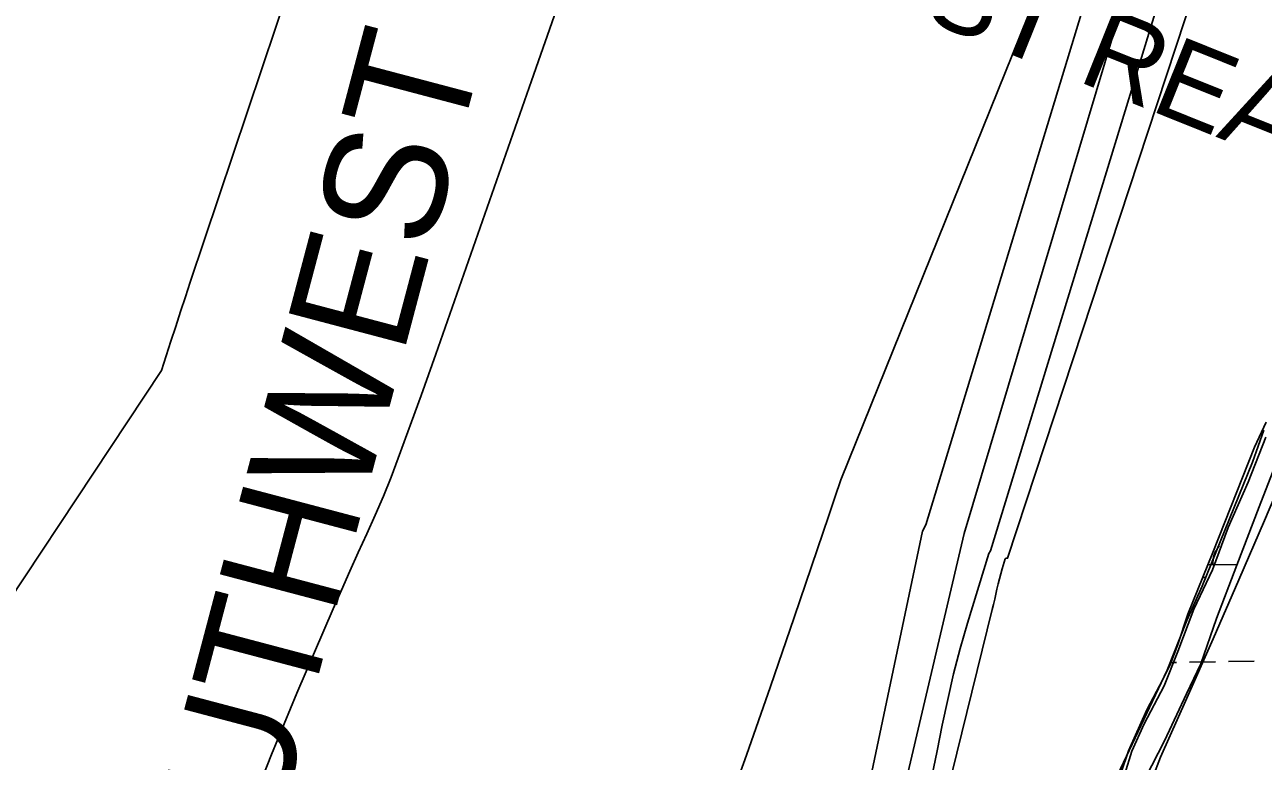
# Model space of a CAD drawing. Extents: x 3925854 to 3964121, y 224593 to 250589.
# Drawn here: x 3941766 to 3943299, y 233552 to 234463 of the extents above; entities that cross this region are included whole.
import ezdxf

# ---------------------------------------------------------------- set-up
doc = ezdxf.new("R2010")
doc.units = 0
for name, color, linetype in [('V-CHAN-NAID', 7, 'Continuous'), ('V-RIVR-EDGE', 7, 'Continuous'), ('V-RIVR-IDEN', 7, 'Continuous'), ('V-RIVR-JETY', 7, 'Continuous'), ('V-RRAP-FSHR', 7, 'Continuous'), ('V-TOPO-DPTH', 7, 'Continuous'), ('V-TOPO-MAJR', 7, 'Continuous'), ('V-TOPO-MINR', 7, 'Continuous'), ('V-WETL-SWMP', 7, 'Continuous')]:
    doc.layers.add(name, color=color, linetype=linetype)

msp = doc.modelspace()

# ---------------------------------------------------------------- linework, layer by layer
at = {"layer": 'V-RIVR-EDGE'}
msp.add_lwpolyline([(3943299.727, 233961.201), (3943285.558, 233921.843), (3943223.372, 233768.346), (3943204.48, 233725.84), (3943180.078, 233664.441), (3943107.659, 233511.732)], dxfattribs=at)
at = {"layer": 'V-RIVR-JETY'}
for points in [[(3943565.973, 234499.648), (3943543.703, 234441.319), (3943528.331, 234402.049), (3943514.656, 234372.918), (3943481.311, 234304.572), (3943455.93, 234247.455), (3943428.841, 234179.419), (3943398.238, 234111.427), (3943376.009, 234056.223), (3943343.388, 233983.571), (3943316.017, 233923.744), (3943293.763, 233866.587), (3943266.228, 233794.256), (3943241.119, 233728.146), (3943221.616, 233672.125), (3943203.926, 233634.839), (3943176.581, 233576.967), (3943153.305, 233531.157)], [(3943127.57, 233535.798), (3943136.149, 233563.825), (3943151.45, 233597.623), (3943176.31, 233644.977), (3943193.286, 233687.352), (3943213.133, 233739.853), (3943236.057, 233788.402), (3943255.513, 233840.909), (3943280.095, 233896.862), (3943301.937, 233952.462)]]:
    msp.add_lwpolyline(points, dxfattribs=at)
at = {"layer": 'V-RRAP-FSHR'}
msp.add_lwpolyline([(3943143.417, 233482.126), (3943171.856, 233556.628), (3943204.429, 233629.697), (3943236.765, 233702.87), (3943268.845, 233776.155), (3943300.372, 233849.683), (3943331.899, 233923.208), (3943363.426, 233996.733), (3943394.887, 234070.287), (3943426.5, 234143.986), (3943457.122, 234217.688), (3943488.239, 234291.387), (3943519.301, 234365.111), (3943550.3, 234438.974), (3943580.758, 234512.837)], dxfattribs=at)
at = {"layer": 'V-TOPO-DPTH'}
for points in [[(3943173.711, 234806.385), (3942881.483, 233843.977), (3942877.358, 233836.084), (3942672.535, 232864.315), (3942670.55, 232854.664), (3942668.289, 232845.074), (3942665.842, 232835.525), (3942643.522, 232753.337), (3942629.604, 232702.774), (3942615.456, 232652.275), (3942600.963, 232601.875), (3942586.241, 232551.54), (3942394.354, 231903.735), (3942393.208, 231899.946), (3942392.034, 231896.165), (3942390.819, 231892.398), (3942389.575, 231888.639), (3942369.916, 231830.332)], [(3943173.711, 234806.385), (3942881.483, 233843.977), (3942877.358, 233836.084), (3942672.535, 232864.315), (3942670.55, 232854.664), (3942668.289, 232845.074), (3942665.842, 232835.525), (3942643.522, 232753.337), (3942629.604, 232702.774), (3942615.456, 232652.275), (3942600.963, 232601.875), (3942586.241, 232551.54), (3942394.354, 231903.735), (3942393.208, 231899.946), (3942392.034, 231896.165), (3942390.819, 231892.398), (3942389.575, 231888.639), (3942369.916, 231830.332)], [(3942183.731, 234778.68), (3941971.071, 234144.481), (3941964.999, 234126.262), (3941958.971, 234108.028), (3941953.011, 234089.772), (3941947.096, 234071.501), (3941941.204, 234053.222), (3941935.3, 234034.948), (3941386.319, 233206.852)], [(3941386.319, 233206.852), (3941935.3, 234034.948), (3941941.204, 234053.222), (3941947.096, 234071.501), (3941953.011, 234089.772), (3941958.971, 234108.028), (3941964.999, 234126.262), (3941971.071, 234144.481), (3942183.731, 234778.68)], [(3942417.377, 231868.213), (3942423.884, 231887.751), (3942430.157, 231907.366), (3942436.276, 231927.03), (3942493.1, 232113.562), (3942526.945, 232226.694), (3942560.03, 232340.044), (3942591.977, 232453.72), (3942623.164, 232567.613), (3942685.839, 232801.094), (3942691.849, 232824.277), (3942697.592, 232847.524), (3942702.934, 232870.866), (3942708.008, 232894.272), (3942928.961, 233833.411), (3943212.465, 234783.374)], [(3942417.377, 231868.213), (3942423.884, 231887.751), (3942430.157, 231907.366), (3942436.276, 231927.03), (3942493.1, 232113.562), (3942526.945, 232226.694), (3942560.03, 232340.044), (3942591.977, 232453.72), (3942623.164, 232567.613), (3942685.839, 232801.094), (3942691.849, 232824.277), (3942697.592, 232847.524), (3942702.934, 232870.866), (3942708.008, 232894.272), (3942928.961, 233833.411), (3943212.465, 234783.374)], [(3943259.115, 234785.669), (3942961.537, 233812.001), (3942959.143, 233808.57), (3942932.991, 233722.431), (3942924.027, 233691.189), (3942915.71, 233659.787), (3942908.36, 233628.144), (3942901.655, 233596.341), (3942895.246, 233564.458), (3942888.584, 233532.63)]]:
    msp.add_lwpolyline(points, dxfattribs=at)
at = {"layer": 'V-TOPO-MAJR'}
for points in [[(3942628.928, 233474.422), (3942659.332, 233559.143), (3942689.036, 233644.111), (3942718.272, 233729.246), (3942761.146, 233855.793), (3942768.65, 233877.759), (3942776.226, 233899.699), (3943062.837, 234610.469)], [(3942427.191, 234490.249), (3942393.215, 234393.675), (3942275.076, 234055.446), (3942270.56, 234042.606), (3942266.008, 234029.778), (3942261.401, 234016.971), (3942256.758, 234004.176), (3942228.493, 233926.807), (3942219.463, 233903.035), (3942210.034, 233879.428), (3942200.005, 233856.069), (3942189.578, 233832.875), (3942178.947, 233809.762), (3942168.447, 233786.591), (3942158.142, 233763.333), (3942147.966, 233740.016), (3942103, 233635.788), (3942071.489, 233559.916), (3942041.378, 233483.515)]]:
    msp.add_lwpolyline(points, dxfattribs=at)
at = {"layer": 'V-TOPO-MINR'}
for points in [[(3942369.916, 231830.332), (3942389.575, 231888.639), (3942390.819, 231892.398), (3942392.034, 231896.165), (3942393.208, 231899.946), (3942394.354, 231903.735), (3942586.241, 232551.54), (3942600.963, 232601.875), (3942615.456, 232652.275), (3942629.604, 232702.774), (3942643.522, 232753.337), (3942665.842, 232835.525), (3942668.289, 232845.074), (3942670.55, 232854.664), (3942672.535, 232864.315), (3942877.358, 233836.084), (3942881.483, 233843.977), (3943173.711, 234806.385)], [(3942183.731, 234778.68), (3941971.071, 234144.481), (3941964.999, 234126.262), (3941958.971, 234108.028), (3941953.011, 234089.772), (3941947.096, 234071.501), (3941941.204, 234053.222), (3941935.3, 234034.948), (3941386.319, 233206.852)], [(3942417.377, 231868.213), (3942423.884, 231887.751), (3942430.157, 231907.366), (3942436.276, 231927.03), (3942493.1, 232113.562), (3942526.945, 232226.694), (3942560.03, 232340.044), (3942591.977, 232453.72), (3942623.164, 232567.613), (3942685.839, 232801.094), (3942691.849, 232824.277), (3942697.592, 232847.524), (3942702.934, 232870.866), (3942708.008, 232894.272), (3942928.961, 233833.411), (3943212.465, 234783.374)], [(3942888.584, 233532.63), (3942895.246, 233564.458), (3942901.655, 233596.341), (3942908.36, 233628.144), (3942915.71, 233659.787), (3942924.027, 233691.189), (3942932.991, 233722.431), (3942959.143, 233808.57), (3942961.537, 233812.001), (3943259.115, 234785.669)], [(3942763.263, 232925.67), (3942963.524, 233739.419), (3942965.05, 233745.721), (3942966.545, 233752.03), (3942967.993, 233758.35), (3942969.41, 233764.677), (3942970.876, 233770.99), (3942972.442, 233777.278), (3942974.154, 233783.527), (3942975.964, 233789.751), (3942979.704, 233802.065), (3942979.881, 233802.389), (3942980.11, 233802.642), (3942980.419, 233802.788), (3942981.614, 233802.856), (3942982.448, 233802.833), (3943295.161, 234752.419)]]:
    msp.add_lwpolyline(points, dxfattribs=at)
at = {"layer": 'V-WETL-SWMP'}
for p, q in [((3943302.608, 233971.344), (3943288.099, 233940.301)), ((3943288.099, 233940.301), (3943236.615, 233809.959)), ((3943236.615, 233809.959), (3943205.471, 233733.527)), ((3943230.311, 233794.488), (3943266.382, 233795.144)), ((3943223.975, 233778.94), (3943228.669, 233779.025)), ((3943205.471, 233733.527), (3943193.089, 233696.098)), ((3943193.089, 233696.098), (3943183.926, 233672.171)), ((3943183.926, 233672.171), (3943174.546, 233652.669)), ((3943184.459, 233673.564), (3943191.734, 233673.696)), ((3943207.731, 233673.987), (3943239.726, 233674.569)), ((3943255.723, 233674.86), (3943287.718, 233675.441)), ((3943174.546, 233652.669), (3943154.697, 233615.062)), ((3943154.697, 233615.062), (3943132.186, 233564.223)), ((3943132.186, 233564.223), (3943122.695, 233536.43))]:
    msp.add_line(p, q, dxfattribs=at)
msp.add_arc((3943271.616, 233795.714), 35.246, 140.269876, 181.813534, dxfattribs=at)

# ---------------------------------------------------------------- texts
at = {"layer": 'V-CHAN-NAID'}
msp.add_text('HEAD RANGE WEST REAR', height=100, rotation=338.11001, dxfattribs=at).set_placement((3941819.178, 234895.357))
at = {"layer": 'V-RIVR-IDEN'}
msp.add_text('SOUTHWEST', height=149.9997, rotation=75.195662, dxfattribs=at).set_placement((3942006.164, 233189.954))

doc.saveas('drawing.dxf')
